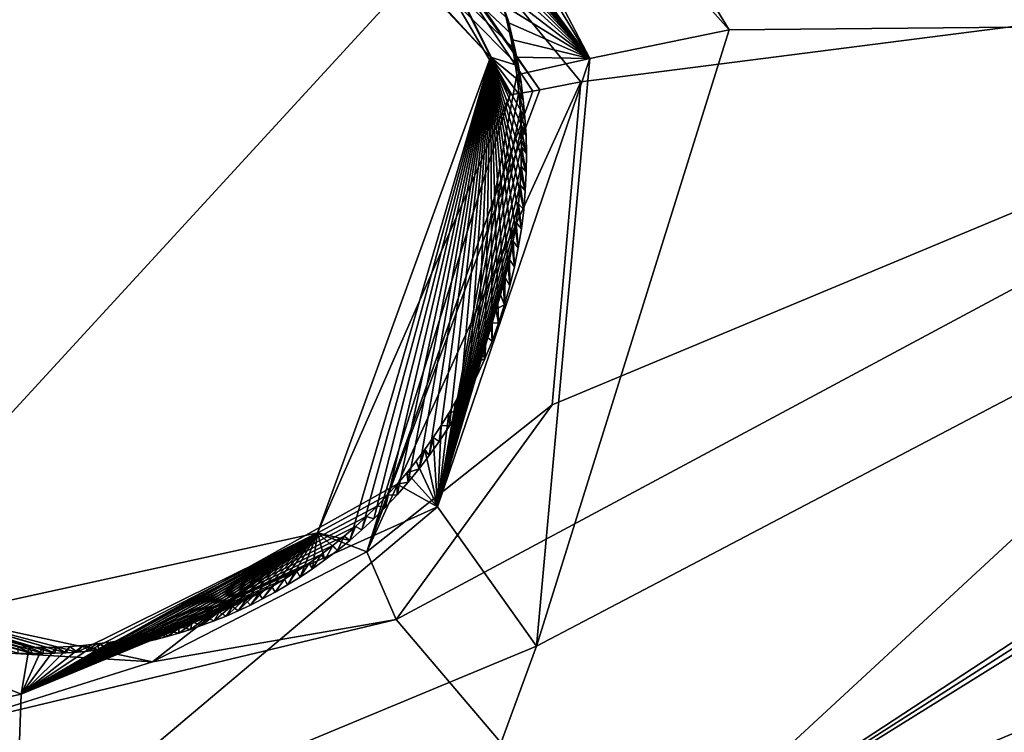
# Model space of a CAD drawing. Header units: millimetres. Extents: x -147 to 294, y -82 to 275.
# Tile 492 of 609: x 215.83 to 220.13, y 253.8 to 256.91. Entities that reach past the tile are written whole.
import ezdxf

# ---------------------------------------------------------------- set-up
doc = ezdxf.new("R2010")
doc.units = ezdxf.units.MM
doc.header["$LTSCALE"] = 67.506716
for name, color, linetype in [('1643', 7, 'CONTINUOUS'), ('1670', 7, 'CONTINUOUS'), ('1770', 7, 'CONTINUOUS'), ('1771', 7, 'CONTINUOUS'), ('1772', 7, 'CONTINUOUS'), ('1773', 7, 'CONTINUOUS'), ('1774', 7, 'CONTINUOUS'), ('1775', 7, 'CONTINUOUS'), ('1776', 7, 'CONTINUOUS'), ('1777', 7, 'CONTINUOUS'), ('1778', 7, 'CONTINUOUS'), ('499', 7, 'CONTINUOUS'), ('841', 7, 'CONTINUOUS')]:
    doc.layers.add(name, color=color, linetype=linetype)

msp = doc.modelspace()

# ---------------------------------------------------------------- linework, layer by layer
at = {"layer": '1643', "linetype": 'CONTINUOUS'}
for points in [[(220.4304, 258.0085, -5.879), (223.2936, 256.9063, -6.0685), (217.5788, 259.0712, -5.7126), (220.4304, 258.0085, -5.879)], [(217.5788, 259.0712, -5.7126), (223.2936, 256.9063, -6.0685), (218.9301, 256.866, -5.7984), (217.5788, 259.0712, -5.7126)], [(223.2936, 256.9063, -6.0685), (216.4948, 249.833, -5.9216), (218.0888, 254.1746, -5.8102), (223.2936, 256.9063, -6.0685)], [(216.4948, 249.833, -5.9216), (223.2936, 256.9063, -6.0685), (222.9602, 249.3942, -6.2459), (216.4948, 249.833, -5.9216)], [(218.9301, 256.866, -5.7984), (223.2936, 256.9063, -6.0685), (218.0888, 254.1746, -5.8102), (218.9301, 256.866, -5.7984)], [(215.813, 253.2279, -5.7438), (216.4948, 249.833, -5.9216), (208.6593, 254.5801, -5.5073), (215.813, 253.2279, -5.7438)], [(216.4948, 249.833, -5.9216), (215.6834, 249.9563, -5.8879), (208.6593, 254.5801, -5.5073), (216.4948, 249.833, -5.9216)], [(218.0888, 254.1746, -5.8102), (216.4948, 249.833, -5.9216), (215.813, 253.2279, -5.7438), (218.0888, 254.1746, -5.8102)]]:
    msp.add_3dface(points, dxfattribs=at)
at = {"layer": '1670', "linetype": 'CONTINUOUS'}
for points in [[(218.2824, 256.6393, -3.4631), (222.9771, 257.2419, -3.7403), (216.8233, 258.407, -3.3703), (218.2824, 256.6393, -3.4631)], [(218.493, 253.0936, -3.5592), (222.9771, 257.2419, -3.7403), (217.4763, 254.2912, -3.4748), (218.493, 253.0936, -3.5592)], [(217.4763, 254.2912, -3.4748), (222.9771, 257.2419, -3.7403), (218.1575, 255.2278, -3.483), (217.4763, 254.2912, -3.4748)], [(218.1575, 255.2278, -3.483), (222.9771, 257.2419, -3.7403), (218.2824, 256.6393, -3.4631), (218.1575, 255.2278, -3.483)], [(222.9771, 257.2419, -3.7403), (218.493, 253.0936, -3.5592), (224.2679, 256.8808, -3.8308), (222.9771, 257.2419, -3.7403)], [(224.2679, 256.8808, -3.8308), (218.493, 253.0936, -3.5592), (224.2993, 256.8045, -3.8333), (224.2679, 256.8808, -3.8308)], [(224.2993, 256.8045, -3.8333), (218.493, 253.0936, -3.5592), (224.3333, 256.7291, -3.8361), (224.2993, 256.8045, -3.8333)], [(224.3333, 256.7291, -3.8361), (218.493, 253.0936, -3.5592), (225.0562, 255.8312, -3.8946), (224.3333, 256.7291, -3.8361)], [(225.0562, 255.8312, -3.8946), (218.493, 253.0936, -3.5592), (226.0559, 255.395, -3.9726), (225.0562, 255.8312, -3.8946)], [(218.493, 253.0936, -3.5592), (236.9831, 253.6072, -4.9783), (226.0559, 255.395, -3.9726), (218.493, 253.0936, -3.5592)], [(207.9616, 254.144, -3.2171), (218.493, 253.0936, -3.5592), (206.8386, 255.2395, -3.1584), (207.9616, 254.144, -3.2171)], [(206.8386, 255.2395, -3.1584), (218.493, 253.0936, -3.5592), (215.4978, 253.8182, -3.4076), (206.8386, 255.2395, -3.1584)], [(215.4978, 253.8182, -3.4076), (218.493, 253.0936, -3.5592), (217.4763, 254.2912, -3.4748), (215.4978, 253.8182, -3.4076)], [(208.2129, 252.7985, -3.2862), (218.493, 253.0936, -3.5592), (207.9616, 254.144, -3.2171), (208.2129, 252.7985, -3.2862)]]:
    msp.add_3dface(points, dxfattribs=at)
at = {"layer": '1770', "linetype": 'CONTINUOUS'}
for points in [[(215.8386, 253.9648, -5.378), (214.3254, 253.6347, -5.6757), (214.0839, 254.6744, -5.358), (215.8386, 253.9648, -5.378)], [(215.8386, 253.9648, -5.378), (214.0839, 254.6744, -5.358), (215.874, 254.1695, -4.542), (215.8386, 253.9648, -5.378)], [(215.874, 254.1695, -4.542), (214.0839, 254.6744, -5.358), (215.8244, 254.1712, -4.5419), (215.874, 254.1695, -4.542)], [(215.813, 253.2279, -5.7438), (214.3254, 253.6347, -5.6757), (215.8386, 253.9648, -5.378), (215.813, 253.2279, -5.7438)]]:
    msp.add_3dface(points, dxfattribs=at)
at = {"layer": '1771', "linetype": 'CONTINUOUS'}
for points in [[(217.5788, 259.0712, -5.7126), (218.9301, 256.866, -5.7984), (217.3064, 258.6758, -5.5712), (217.5788, 259.0712, -5.7126)], [(217.2247, 258.5522, -5.463), (217.3064, 258.6758, -5.5712), (218.3211, 256.7405, -5.5392), (217.2247, 258.5522, -5.463)], [(217.3064, 258.6758, -5.5712), (218.9301, 256.866, -5.7984), (218.3211, 256.7405, -5.5392), (217.3064, 258.6758, -5.5712)], [(217.0577, 258.2714, -4.8711), (217.2247, 258.5522, -5.463), (218.3211, 256.7405, -5.5392), (217.0577, 258.2714, -4.8711)], [(217.0577, 258.2714, -4.8711), (218.3211, 256.7405, -5.5392), (217.1204, 258.2242, -4.8684), (217.0577, 258.2714, -4.8711)], [(217.1204, 258.2242, -4.8684), (218.3211, 256.7405, -5.5392), (217.1812, 258.175, -4.8655), (217.1204, 258.2242, -4.8684)], [(217.1812, 258.175, -4.8655), (218.3211, 256.7405, -5.5392), (217.2401, 258.1241, -4.8624), (217.1812, 258.175, -4.8655)], [(217.2401, 258.1241, -4.8624), (218.3211, 256.7405, -5.5392), (217.2969, 258.0714, -4.8591), (217.2401, 258.1241, -4.8624)], [(217.2969, 258.0714, -4.8591), (218.3211, 256.7405, -5.5392), (217.3518, 258.0171, -4.8555), (217.2969, 258.0714, -4.8591)], [(217.3518, 258.0171, -4.8555), (218.3211, 256.7405, -5.5392), (217.4045, 257.9612, -4.8517), (217.3518, 258.0171, -4.8555)], [(217.4045, 257.9612, -4.8517), (218.3211, 256.7405, -5.5392), (217.4551, 257.9039, -4.8477), (217.4045, 257.9612, -4.8517)], [(217.4551, 257.9039, -4.8477), (218.3211, 256.7405, -5.5392), (217.5037, 257.845, -4.8436), (217.4551, 257.9039, -4.8477)], [(217.5037, 257.845, -4.8436), (218.3211, 256.7405, -5.5392), (217.5502, 257.7848, -4.8393), (217.5037, 257.845, -4.8436)], [(217.5502, 257.7848, -4.8393), (218.3211, 256.7405, -5.5392), (217.5947, 257.7232, -4.8349), (217.5502, 257.7848, -4.8393)], [(217.5947, 257.7232, -4.8349), (218.3211, 256.7405, -5.5392), (217.6369, 257.6605, -4.8305), (217.5947, 257.7232, -4.8349)], [(217.6369, 257.6605, -4.8305), (218.3211, 256.7405, -5.5392), (217.6769, 257.5969, -4.8259), (217.6369, 257.6605, -4.8305)], [(217.6769, 257.5969, -4.8259), (218.3211, 256.7405, -5.5392), (217.7147, 257.5325, -4.8212), (217.6769, 257.5969, -4.8259)], [(217.7147, 257.5325, -4.8212), (218.3211, 256.7405, -5.5392), (217.7502, 257.4673, -4.8163), (217.7147, 257.5325, -4.8212)], [(217.7502, 257.4673, -4.8163), (218.3211, 256.7405, -5.5392), (217.7836, 257.4011, -4.8113), (217.7502, 257.4673, -4.8163)], [(217.7836, 257.4011, -4.8113), (218.3211, 256.7405, -5.5392), (217.8148, 257.334, -4.8062), (217.7836, 257.4011, -4.8113)], [(217.8148, 257.334, -4.8062), (218.3211, 256.7405, -5.5392), (217.844, 257.2658, -4.801), (217.8148, 257.334, -4.8062)], [(217.844, 257.2658, -4.801), (218.3211, 256.7405, -5.5392), (217.8711, 257.1965, -4.7958), (217.844, 257.2658, -4.801)], [(217.8711, 257.1965, -4.7958), (218.3211, 256.7405, -5.5392), (217.8962, 257.1262, -4.7905), (217.8711, 257.1965, -4.7958)], [(217.8962, 257.1262, -4.7905), (218.3211, 256.7405, -5.5392), (217.9203, 257.0511, -4.7848), (217.8962, 257.1262, -4.7905)], [(217.9203, 257.0511, -4.7848), (218.3211, 256.7405, -5.5392), (217.9418, 256.9756, -4.7791), (217.9203, 257.0511, -4.7848)], [(217.9418, 256.9756, -4.7791), (218.3211, 256.7405, -5.5392), (217.9609, 256.8998, -4.7733), (217.9418, 256.9756, -4.7791)], [(217.9609, 256.8998, -4.7733), (218.3211, 256.7405, -5.5392), (217.9774, 256.8236, -4.7674), (217.9609, 256.8998, -4.7733)], [(217.9774, 256.8236, -4.7674), (218.3211, 256.7405, -5.5392), (217.9915, 256.7469, -4.7613), (217.9774, 256.8236, -4.7674)], [(218.9301, 256.866, -5.7984), (218.0888, 254.1746, -5.8102), (218.3211, 256.7405, -5.5392), (218.9301, 256.866, -5.7984)], [(218.3211, 256.7405, -5.5392), (218.0888, 254.1746, -5.8102), (217.6556, 254.7833, -5.4365), (218.3211, 256.7405, -5.5392)], [(218.3211, 256.7405, -5.5392), (217.6556, 254.7833, -5.4365), (218.003, 256.6697, -4.7551), (218.3211, 256.7405, -5.5392)], [(217.9915, 256.7469, -4.7613), (218.3211, 256.7405, -5.5392), (218.003, 256.6697, -4.7551), (217.9915, 256.7469, -4.7613)], [(218.003, 256.6697, -4.7551), (217.6556, 254.7833, -5.4365), (218.012, 256.5918, -4.7489), (218.003, 256.6697, -4.7551)], [(218.012, 256.5918, -4.7489), (217.6556, 254.7833, -5.4365), (218.0184, 256.5131, -4.7425), (218.012, 256.5918, -4.7489)], [(218.0184, 256.5131, -4.7425), (217.6556, 254.7833, -5.4365), (218.0221, 256.4335, -4.7361), (218.0184, 256.5131, -4.7425)], [(218.0221, 256.4335, -4.7361), (217.6556, 254.7833, -5.4365), (218.0232, 256.3529, -4.7296), (218.0221, 256.4335, -4.7361)], [(218.0232, 256.3529, -4.7296), (217.6556, 254.7833, -5.4365), (218.0215, 256.2711, -4.7229), (218.0232, 256.3529, -4.7296)], [(218.0215, 256.2711, -4.7229), (217.6556, 254.7833, -5.4365), (218.0169, 256.1888, -4.7162), (218.0215, 256.2711, -4.7229)], [(218.0169, 256.1888, -4.7162), (217.6556, 254.7833, -5.4365), (218.0094, 256.1063, -4.7095), (218.0169, 256.1888, -4.7162)], [(218.0094, 256.1063, -4.7095), (217.6556, 254.7833, -5.4365), (217.9991, 256.0241, -4.7028), (218.0094, 256.1063, -4.7095)], [(217.9991, 256.0241, -4.7028), (217.6556, 254.7833, -5.4365), (217.986, 255.9429, -4.696), (217.9991, 256.0241, -4.7028)], [(217.986, 255.9429, -4.696), (217.6556, 254.7833, -5.4365), (217.9701, 255.8629, -4.6893), (217.986, 255.9429, -4.696)], [(217.9701, 255.8629, -4.6893), (217.6556, 254.7833, -5.4365), (217.9516, 255.7845, -4.6826), (217.9701, 255.8629, -4.6893)], [(217.9516, 255.7845, -4.6826), (217.6556, 254.7833, -5.4365), (217.9306, 255.7078, -4.6761), (217.9516, 255.7845, -4.6826)], [(217.9306, 255.7078, -4.6761), (217.6556, 254.7833, -5.4365), (217.9116, 255.6465, -4.671), (217.9306, 255.7078, -4.6761)], [(217.9116, 255.6465, -4.671), (217.6556, 254.7833, -5.4365), (217.8911, 255.5863, -4.666), (217.9116, 255.6465, -4.671)], [(217.8911, 255.5863, -4.666), (217.6556, 254.7833, -5.4365), (217.8692, 255.5272, -4.6611), (217.8911, 255.5863, -4.666)], [(217.8692, 255.5272, -4.6611), (217.6556, 254.7833, -5.4365), (217.8457, 255.4692, -4.6564), (217.8692, 255.5272, -4.6611)], [(217.8457, 255.4692, -4.6564), (217.6556, 254.7833, -5.4365), (217.8208, 255.4121, -4.6517), (217.8457, 255.4692, -4.6564)], [(217.8208, 255.4121, -4.6517), (217.6556, 254.7833, -5.4365), (217.7944, 255.3559, -4.6471), (217.8208, 255.4121, -4.6517)], [(217.7944, 255.3559, -4.6471), (217.6556, 254.7833, -5.4365), (217.7665, 255.3006, -4.6425), (217.7944, 255.3559, -4.6471)], [(217.7665, 255.3006, -4.6425), (217.6556, 254.7833, -5.4365), (217.7369, 255.2459, -4.638), (217.7665, 255.3006, -4.6425)], [(217.7369, 255.2459, -4.638), (217.6556, 254.7833, -5.4365), (217.7057, 255.192, -4.6335), (217.7369, 255.2459, -4.638)], [(217.7057, 255.192, -4.6335), (217.6556, 254.7833, -5.4365), (217.6728, 255.1386, -4.6291), (217.7057, 255.192, -4.6335)], [(217.6728, 255.1386, -4.6291), (217.6556, 254.7833, -5.4365), (217.638, 255.0857, -4.6247), (217.6728, 255.1386, -4.6291)], [(217.638, 255.0857, -4.6247), (217.6556, 254.7833, -5.4365), (217.6013, 255.0334, -4.6204), (217.638, 255.0857, -4.6247)], [(217.6013, 255.0334, -4.6204), (217.6556, 254.7833, -5.4365), (217.5628, 254.9818, -4.6161), (217.6013, 255.0334, -4.6204)], [(217.5628, 254.9818, -4.6161), (217.6556, 254.7833, -5.4365), (217.5226, 254.9313, -4.612), (217.5628, 254.9818, -4.6161)], [(217.5226, 254.9313, -4.612), (217.6556, 254.7833, -5.4365), (217.4807, 254.8817, -4.6079), (217.5226, 254.9313, -4.612)], [(217.6556, 254.7833, -5.4365), (215.8386, 253.9648, -5.378), (217.4807, 254.8817, -4.6079), (217.6556, 254.7833, -5.4365)], [(217.4807, 254.8817, -4.6079), (215.8386, 253.9648, -5.378), (217.4372, 254.8334, -4.604), (217.4807, 254.8817, -4.6079)], [(217.4372, 254.8334, -4.604), (215.8386, 253.9648, -5.378), (217.3922, 254.7863, -4.6001), (217.4372, 254.8334, -4.604)], [(218.0888, 254.1746, -5.8102), (215.813, 253.2279, -5.7438), (217.6556, 254.7833, -5.4365), (218.0888, 254.1746, -5.8102)], [(215.813, 253.2279, -5.7438), (215.8386, 253.9648, -5.378), (217.6556, 254.7833, -5.4365), (215.813, 253.2279, -5.7438)], [(217.3922, 254.7863, -4.6001), (215.8386, 253.9648, -5.378), (217.3458, 254.7407, -4.5963), (217.3922, 254.7863, -4.6001)], [(217.3458, 254.7407, -4.5963), (215.8386, 253.9648, -5.378), (217.2981, 254.6966, -4.5927), (217.3458, 254.7407, -4.5963)], [(217.2981, 254.6966, -4.5927), (215.8386, 253.9648, -5.378), (217.2492, 254.6541, -4.5892), (217.2981, 254.6966, -4.5927)], [(217.2492, 254.6541, -4.5892), (215.8386, 253.9648, -5.378), (217.1992, 254.6133, -4.5857), (217.2492, 254.6541, -4.5892)], [(217.1992, 254.6133, -4.5857), (215.8386, 253.9648, -5.378), (217.1482, 254.5743, -4.5824), (217.1992, 254.6133, -4.5857)], [(217.1482, 254.5743, -4.5824), (215.8386, 253.9648, -5.378), (217.0961, 254.5369, -4.5792), (217.1482, 254.5743, -4.5824)], [(217.0961, 254.5369, -4.5792), (215.8386, 253.9648, -5.378), (217.0428, 254.5011, -4.5762), (217.0961, 254.5369, -4.5792)], [(217.0428, 254.5011, -4.5762), (215.8386, 253.9648, -5.378), (216.9884, 254.4669, -4.5732), (217.0428, 254.5011, -4.5762)], [(216.9884, 254.4669, -4.5732), (215.8386, 253.9648, -5.378), (216.9329, 254.4345, -4.5704), (216.9884, 254.4669, -4.5732)], [(216.9329, 254.4345, -4.5704), (215.8386, 253.9648, -5.378), (216.8766, 254.4039, -4.5677), (216.9329, 254.4345, -4.5704)], [(216.8766, 254.4039, -4.5677), (215.8386, 253.9648, -5.378), (216.8194, 254.3751, -4.5651), (216.8766, 254.4039, -4.5677)], [(216.8194, 254.3751, -4.5651), (215.8386, 253.9648, -5.378), (216.7616, 254.3482, -4.5627), (216.8194, 254.3751, -4.5651)], [(216.7616, 254.3482, -4.5627), (215.8386, 253.9648, -5.378), (216.7033, 254.3231, -4.5604), (216.7616, 254.3482, -4.5627)], [(216.7033, 254.3231, -4.5604), (215.8386, 253.9648, -5.378), (216.6446, 254.3001, -4.5583), (216.7033, 254.3231, -4.5604)], [(216.6446, 254.3001, -4.5583), (215.8386, 253.9648, -5.378), (216.5856, 254.279, -4.5563), (216.6446, 254.3001, -4.5583)], [(216.5856, 254.279, -4.5563), (215.8386, 253.9648, -5.378), (216.5265, 254.2598, -4.5544), (216.5856, 254.279, -4.5563)], [(216.5265, 254.2598, -4.5544), (215.8386, 253.9648, -5.378), (216.4673, 254.2426, -4.5527), (216.5265, 254.2598, -4.5544)], [(216.4673, 254.2426, -4.5527), (215.8386, 253.9648, -5.378), (216.408, 254.2272, -4.5511), (216.4673, 254.2426, -4.5527)], [(216.408, 254.2272, -4.5511), (215.8386, 253.9648, -5.378), (216.3484, 254.2137, -4.5496), (216.408, 254.2272, -4.5511)], [(216.3484, 254.2137, -4.5496), (215.8386, 253.9648, -5.378), (216.2888, 254.202, -4.5482), (216.3484, 254.2137, -4.5496)], [(216.2888, 254.202, -4.5482), (215.8386, 253.9648, -5.378), (216.2292, 254.1921, -4.547), (216.2888, 254.202, -4.5482)], [(216.2292, 254.1921, -4.547), (215.8386, 253.9648, -5.378), (216.1695, 254.184, -4.5459), (216.2292, 254.1921, -4.547)], [(216.1695, 254.184, -4.5459), (215.8386, 253.9648, -5.378), (216.1099, 254.1777, -4.5449), (216.1695, 254.184, -4.5459)], [(216.1099, 254.1777, -4.5449), (215.8386, 253.9648, -5.378), (216.0505, 254.1731, -4.544), (216.1099, 254.1777, -4.5449)], [(216.0505, 254.1731, -4.544), (215.8386, 253.9648, -5.378), (215.9913, 254.1702, -4.5432), (216.0505, 254.1731, -4.544)], [(215.9913, 254.1702, -4.5432), (215.8386, 253.9648, -5.378), (215.9324, 254.169, -4.5426), (215.9913, 254.1702, -4.5432)], [(215.8386, 253.9648, -5.378), (215.874, 254.1695, -4.542), (215.9324, 254.169, -4.5426), (215.8386, 253.9648, -5.378)]]:
    msp.add_3dface(points, dxfattribs=at)
at = {"layer": '1772', "linetype": 'CONTINUOUS'}
for points in [[(217.9418, 256.9756, -4.7791), (217.9609, 256.8998, -4.7733), (217.98, 256.8475, -4.4459), (217.9418, 256.9756, -4.7791)], [(217.9626, 256.9138, -4.4441), (217.9418, 256.9756, -4.7791), (217.98, 256.8475, -4.4459), (217.9626, 256.9138, -4.4441)], [(217.9609, 256.8998, -4.7733), (217.9774, 256.8236, -4.7674), (217.996, 256.7789, -4.4477), (217.9609, 256.8998, -4.7733)], [(217.98, 256.8475, -4.4459), (217.9609, 256.8998, -4.7733), (217.996, 256.7789, -4.4477), (217.98, 256.8475, -4.4459)], [(217.9774, 256.8236, -4.7674), (217.9915, 256.7469, -4.7613), (218.0099, 256.7083, -4.4494), (217.9774, 256.8236, -4.7674)], [(217.996, 256.7789, -4.4477), (217.9774, 256.8236, -4.7674), (218.0099, 256.7083, -4.4494), (217.996, 256.7789, -4.4477)], [(217.9915, 256.7469, -4.7613), (218.003, 256.6697, -4.7551), (218.0212, 256.6358, -4.451), (217.9915, 256.7469, -4.7613)], [(218.0099, 256.7083, -4.4494), (217.9915, 256.7469, -4.7613), (218.0212, 256.6358, -4.451), (218.0099, 256.7083, -4.4494)], [(218.003, 256.6697, -4.7551), (218.012, 256.5918, -4.7489), (218.0306, 256.5607, -4.4526), (218.003, 256.6697, -4.7551)], [(218.0212, 256.6358, -4.451), (218.003, 256.6697, -4.7551), (218.0306, 256.5607, -4.4526), (218.0212, 256.6358, -4.451)], [(218.012, 256.5918, -4.7489), (218.0184, 256.5131, -4.7425), (218.038, 256.4835, -4.4542), (218.012, 256.5918, -4.7489)], [(218.0306, 256.5607, -4.4526), (218.012, 256.5918, -4.7489), (218.038, 256.4835, -4.4542), (218.0306, 256.5607, -4.4526)], [(218.0184, 256.5131, -4.7425), (218.0221, 256.4335, -4.7361), (218.0428, 256.4049, -4.4557), (218.0184, 256.5131, -4.7425)], [(218.038, 256.4835, -4.4542), (218.0184, 256.5131, -4.7425), (218.0428, 256.4049, -4.4557), (218.038, 256.4835, -4.4542)], [(218.0221, 256.4335, -4.7361), (218.0232, 256.3529, -4.7296), (218.0446, 256.3254, -4.4571), (218.0221, 256.4335, -4.7361)], [(218.0428, 256.4049, -4.4557), (218.0221, 256.4335, -4.7361), (218.0446, 256.3254, -4.4571), (218.0428, 256.4049, -4.4557)], [(218.0232, 256.3529, -4.7296), (218.0215, 256.2711, -4.7229), (218.0433, 256.2447, -4.4584), (218.0232, 256.3529, -4.7296)], [(218.0446, 256.3254, -4.4571), (218.0232, 256.3529, -4.7296), (218.0433, 256.2447, -4.4584), (218.0446, 256.3254, -4.4571)], [(218.0215, 256.2711, -4.7229), (218.0169, 256.1888, -4.7162), (218.0393, 256.1625, -4.4596), (218.0215, 256.2711, -4.7229)], [(218.0433, 256.2447, -4.4584), (218.0215, 256.2711, -4.7229), (218.0393, 256.1625, -4.4596), (218.0433, 256.2447, -4.4584)], [(218.0169, 256.1888, -4.7162), (218.0094, 256.1063, -4.7095), (218.0324, 256.0796, -4.4608), (218.0169, 256.1888, -4.7162)], [(218.0393, 256.1625, -4.4596), (218.0169, 256.1888, -4.7162), (218.0324, 256.0796, -4.4608), (218.0393, 256.1625, -4.4596)], [(218.0094, 256.1063, -4.7095), (217.9991, 256.0241, -4.7028), (218.0223, 255.9966, -4.4618), (218.0094, 256.1063, -4.7095)], [(218.0324, 256.0796, -4.4608), (218.0094, 256.1063, -4.7095), (218.0223, 255.9966, -4.4618), (218.0324, 256.0796, -4.4608)], [(217.9991, 256.0241, -4.7028), (217.986, 255.9429, -4.696), (218.0088, 255.914, -4.4626), (217.9991, 256.0241, -4.7028)], [(218.0223, 255.9966, -4.4618), (217.9991, 256.0241, -4.7028), (218.0088, 255.914, -4.4626), (218.0223, 255.9966, -4.4618)], [(217.986, 255.9429, -4.696), (217.9701, 255.8629, -4.6893), (217.9919, 255.8306, -4.4634), (217.986, 255.9429, -4.696)], [(218.0088, 255.914, -4.4626), (217.986, 255.9429, -4.696), (217.9919, 255.8306, -4.4634), (218.0088, 255.914, -4.4626)], [(217.9701, 255.8629, -4.6893), (217.9516, 255.7845, -4.6826), (217.9718, 255.7473, -4.4641), (217.9701, 255.8629, -4.6893)], [(217.9919, 255.8306, -4.4634), (217.9701, 255.8629, -4.6893), (217.9718, 255.7473, -4.4641), (217.9919, 255.8306, -4.4634)], [(217.9516, 255.7845, -4.6826), (217.9306, 255.7078, -4.6761), (217.9489, 255.6651, -4.4646), (217.9516, 255.7845, -4.6826)], [(217.9718, 255.7473, -4.4641), (217.9516, 255.7845, -4.6826), (217.9489, 255.6651, -4.4646), (217.9718, 255.7473, -4.4641)], [(217.9306, 255.7078, -4.6761), (217.9116, 255.6465, -4.671), (217.9489, 255.6651, -4.4646), (217.9306, 255.7078, -4.6761)], [(217.9489, 255.6651, -4.4646), (217.9116, 255.6465, -4.671), (217.9231, 255.5849, -4.465), (217.9489, 255.6651, -4.4646)], [(217.9116, 255.6465, -4.671), (217.8911, 255.5863, -4.666), (217.9231, 255.5849, -4.465), (217.9116, 255.6465, -4.671)], [(217.8911, 255.5863, -4.666), (217.8692, 255.5272, -4.6611), (217.8942, 255.5061, -4.4653), (217.8911, 255.5863, -4.666)], [(217.9231, 255.5849, -4.465), (217.8911, 255.5863, -4.666), (217.8942, 255.5061, -4.4653), (217.9231, 255.5849, -4.465)], [(217.8692, 255.5272, -4.6611), (217.8457, 255.4692, -4.6564), (217.8622, 255.4286, -4.4654), (217.8692, 255.5272, -4.6611)], [(217.8942, 255.5061, -4.4653), (217.8692, 255.5272, -4.6611), (217.8622, 255.4286, -4.4654), (217.8942, 255.5061, -4.4653)], [(217.8457, 255.4692, -4.6564), (217.8208, 255.4121, -4.6517), (217.8622, 255.4286, -4.4654), (217.8457, 255.4692, -4.6564)], [(217.8208, 255.4121, -4.6517), (217.7944, 255.3559, -4.6471), (217.8275, 255.3527, -4.4654), (217.8208, 255.4121, -4.6517)], [(217.8622, 255.4286, -4.4654), (217.8208, 255.4121, -4.6517), (217.8275, 255.3527, -4.4654), (217.8622, 255.4286, -4.4654)], [(217.7944, 255.3559, -4.6471), (217.7665, 255.3006, -4.6425), (217.7904, 255.2787, -4.4653), (217.7944, 255.3559, -4.6471)], [(217.8275, 255.3527, -4.4654), (217.7944, 255.3559, -4.6471), (217.7904, 255.2787, -4.4653), (217.8275, 255.3527, -4.4654)], [(217.7665, 255.3006, -4.6425), (217.7369, 255.2459, -4.638), (217.7904, 255.2787, -4.4653), (217.7665, 255.3006, -4.6425)], [(217.7904, 255.2787, -4.4653), (217.7369, 255.2459, -4.638), (217.7508, 255.2066, -4.4651), (217.7904, 255.2787, -4.4653)], [(217.7369, 255.2459, -4.638), (217.7057, 255.192, -4.6335), (217.7508, 255.2066, -4.4651), (217.7369, 255.2459, -4.638)], [(217.7057, 255.192, -4.6335), (217.6728, 255.1386, -4.6291), (217.7083, 255.1363, -4.4647), (217.7057, 255.192, -4.6335)], [(217.7508, 255.2066, -4.4651), (217.7057, 255.192, -4.6335), (217.7083, 255.1363, -4.4647), (217.7508, 255.2066, -4.4651)], [(217.6728, 255.1386, -4.6291), (217.638, 255.0857, -4.6247), (217.6634, 255.0678, -4.4642), (217.6728, 255.1386, -4.6291)], [(217.7083, 255.1363, -4.4647), (217.6728, 255.1386, -4.6291), (217.6634, 255.0678, -4.4642), (217.7083, 255.1363, -4.4647)], [(217.638, 255.0857, -4.6247), (217.6013, 255.0334, -4.6204), (217.6204, 255.0071, -4.4637), (217.638, 255.0857, -4.6247)], [(217.6634, 255.0678, -4.4642), (217.638, 255.0857, -4.6247), (217.6204, 255.0071, -4.4637), (217.6634, 255.0678, -4.4642)], [(217.6013, 255.0334, -4.6204), (217.5628, 254.9818, -4.6161), (217.5758, 254.9482, -4.463), (217.6013, 255.0334, -4.6204)], [(217.6204, 255.0071, -4.4637), (217.6013, 255.0334, -4.6204), (217.5758, 254.9482, -4.463), (217.6204, 255.0071, -4.4637)], [(217.5628, 254.9818, -4.6161), (217.5226, 254.9313, -4.612), (217.5758, 254.9482, -4.463), (217.5628, 254.9818, -4.6161)], [(217.5758, 254.9482, -4.463), (217.5226, 254.9313, -4.612), (217.5288, 254.8908, -4.4623), (217.5758, 254.9482, -4.463)], [(217.5288, 254.8908, -4.4623), (217.4807, 254.8817, -4.6079), (217.4797, 254.8351, -4.4615), (217.5288, 254.8908, -4.4623)], [(217.5226, 254.9313, -4.612), (217.4807, 254.8817, -4.6079), (217.5288, 254.8908, -4.4623), (217.5226, 254.9313, -4.612)], [(217.4807, 254.8817, -4.6079), (217.4372, 254.8334, -4.604), (217.4797, 254.8351, -4.4615), (217.4807, 254.8817, -4.6079)], [(217.4372, 254.8334, -4.604), (217.3922, 254.7863, -4.6001), (217.4293, 254.7816, -4.4605), (217.4372, 254.8334, -4.604)], [(217.4797, 254.8351, -4.4615), (217.4372, 254.8334, -4.604), (217.4293, 254.7816, -4.4605), (217.4797, 254.8351, -4.4615)], [(217.3922, 254.7863, -4.6001), (217.3458, 254.7407, -4.5963), (217.3781, 254.7304, -4.4595), (217.3922, 254.7863, -4.6001)], [(217.4293, 254.7816, -4.4605), (217.3922, 254.7863, -4.6001), (217.3781, 254.7304, -4.4595), (217.4293, 254.7816, -4.4605)], [(217.3458, 254.7407, -4.5963), (217.2981, 254.6966, -4.5927), (217.3264, 254.6819, -4.4584), (217.3458, 254.7407, -4.5963)], [(217.3781, 254.7304, -4.4595), (217.3458, 254.7407, -4.5963), (217.3264, 254.6819, -4.4584), (217.3781, 254.7304, -4.4595)], [(217.2981, 254.6966, -4.5927), (217.2492, 254.6541, -4.5892), (217.2733, 254.6359, -4.4573), (217.2981, 254.6966, -4.5927)], [(217.3264, 254.6819, -4.4584), (217.2981, 254.6966, -4.5927), (217.2733, 254.6359, -4.4573), (217.3264, 254.6819, -4.4584)], [(217.2492, 254.6541, -4.5892), (217.1992, 254.6133, -4.5857), (217.2192, 254.5922, -4.456), (217.2492, 254.6541, -4.5892)], [(217.2733, 254.6359, -4.4573), (217.2492, 254.6541, -4.5892), (217.2192, 254.5922, -4.456), (217.2733, 254.6359, -4.4573)], [(217.1992, 254.6133, -4.5857), (217.1482, 254.5743, -4.5824), (217.1648, 254.5509, -4.4547), (217.1992, 254.6133, -4.5857)], [(217.2192, 254.5922, -4.456), (217.1992, 254.6133, -4.5857), (217.1648, 254.5509, -4.4547), (217.2192, 254.5922, -4.456)], [(217.1482, 254.5743, -4.5824), (217.0961, 254.5369, -4.5792), (217.1105, 254.512, -4.4534), (217.1482, 254.5743, -4.5824)], [(217.1648, 254.5509, -4.4547), (217.1482, 254.5743, -4.5824), (217.1105, 254.512, -4.4534), (217.1648, 254.5509, -4.4547)], [(217.0961, 254.5369, -4.5792), (217.0428, 254.5011, -4.5762), (217.0563, 254.4756, -4.452), (217.0961, 254.5369, -4.5792)], [(217.1105, 254.512, -4.4534), (217.0961, 254.5369, -4.5792), (217.0563, 254.4756, -4.452), (217.1105, 254.512, -4.4534)], [(216.9884, 254.4669, -4.5732), (216.9329, 254.4345, -4.5704), (216.9472, 254.4105, -4.4491), (216.9884, 254.4669, -4.5732)], [(217.0018, 254.4419, -4.4506), (216.9884, 254.4669, -4.5732), (216.9472, 254.4105, -4.4491), (217.0018, 254.4419, -4.4506)], [(217.0428, 254.5011, -4.5762), (216.9884, 254.4669, -4.5732), (217.0018, 254.4419, -4.4506), (217.0428, 254.5011, -4.5762)], [(217.0563, 254.4756, -4.452), (217.0428, 254.5011, -4.5762), (217.0018, 254.4419, -4.4506), (217.0563, 254.4756, -4.452)], [(216.9329, 254.4345, -4.5704), (216.8766, 254.4039, -4.5677), (216.893, 254.3812, -4.4476), (216.9329, 254.4345, -4.5704)], [(216.9472, 254.4105, -4.4491), (216.9329, 254.4345, -4.5704), (216.893, 254.3812, -4.4476), (216.9472, 254.4105, -4.4491)], [(216.8194, 254.3751, -4.5651), (216.7616, 254.3482, -4.5627), (216.7863, 254.3287, -4.4445), (216.8194, 254.3751, -4.5651)], [(216.8393, 254.3539, -4.446), (216.8194, 254.3751, -4.5651), (216.7863, 254.3287, -4.4445), (216.8393, 254.3539, -4.446)], [(216.8766, 254.4039, -4.5677), (216.8194, 254.3751, -4.5651), (216.8393, 254.3539, -4.446), (216.8766, 254.4039, -4.5677)], [(216.893, 254.3812, -4.4476), (216.8766, 254.4039, -4.5677), (216.8393, 254.3539, -4.446), (216.893, 254.3812, -4.4476)], [(216.7616, 254.3482, -4.5627), (216.7033, 254.3231, -4.5604), (216.7335, 254.3058, -4.4429), (216.7616, 254.3482, -4.5627)], [(216.7863, 254.3287, -4.4445), (216.7616, 254.3482, -4.5627), (216.7335, 254.3058, -4.4429), (216.7863, 254.3287, -4.4445)], [(216.6446, 254.3001, -4.5583), (216.5856, 254.279, -4.5563), (216.6293, 254.2655, -4.4397), (216.6446, 254.3001, -4.5583)], [(216.6812, 254.2848, -4.4413), (216.6446, 254.3001, -4.5583), (216.6293, 254.2655, -4.4397), (216.6812, 254.2848, -4.4413)], [(216.7033, 254.3231, -4.5604), (216.6446, 254.3001, -4.5583), (216.6812, 254.2848, -4.4413), (216.7033, 254.3231, -4.5604)], [(216.7335, 254.3058, -4.4429), (216.7033, 254.3231, -4.5604), (216.6812, 254.2848, -4.4413), (216.7335, 254.3058, -4.4429)], [(216.5265, 254.2598, -4.5544), (216.4673, 254.2426, -4.5527), (216.527, 254.2315, -4.4364), (216.5265, 254.2598, -4.5544)], [(216.5856, 254.279, -4.5563), (216.5265, 254.2598, -4.5544), (216.5779, 254.2476, -4.438), (216.5856, 254.279, -4.5563)], [(216.5779, 254.2476, -4.438), (216.5265, 254.2598, -4.5544), (216.527, 254.2315, -4.4364), (216.5779, 254.2476, -4.438)], [(216.6293, 254.2655, -4.4397), (216.5856, 254.279, -4.5563), (216.5779, 254.2476, -4.438), (216.6293, 254.2655, -4.4397)], [(216.2888, 254.202, -4.5482), (216.2292, 254.1921, -4.547), (216.2782, 254.1727, -4.4278), (216.2888, 254.202, -4.5482)], [(216.3273, 254.1818, -4.4296), (216.2888, 254.202, -4.5482), (216.2782, 254.1727, -4.4278), (216.3273, 254.1818, -4.4296)], [(216.3484, 254.2137, -4.5496), (216.2888, 254.202, -4.5482), (216.3273, 254.1818, -4.4296), (216.3484, 254.2137, -4.5496)], [(216.3768, 254.1924, -4.4313), (216.3484, 254.2137, -4.5496), (216.3273, 254.1818, -4.4296), (216.3768, 254.1924, -4.4313)], [(216.408, 254.2272, -4.5511), (216.3484, 254.2137, -4.5496), (216.3768, 254.1924, -4.4313), (216.408, 254.2272, -4.5511)], [(216.4266, 254.204, -4.433), (216.408, 254.2272, -4.5511), (216.3768, 254.1924, -4.4313), (216.4266, 254.204, -4.433)], [(216.4673, 254.2426, -4.5527), (216.408, 254.2272, -4.5511), (216.4766, 254.217, -4.4347), (216.4673, 254.2426, -4.5527)], [(216.4766, 254.217, -4.4347), (216.408, 254.2272, -4.5511), (216.4266, 254.204, -4.433), (216.4766, 254.217, -4.4347)], [(216.527, 254.2315, -4.4364), (216.4673, 254.2426, -4.5527), (216.4766, 254.217, -4.4347), (216.527, 254.2315, -4.4364)], [(215.9324, 254.169, -4.5426), (215.874, 254.1695, -4.542), (215.9364, 254.1421, -4.415), (215.9324, 254.169, -4.5426)], [(215.9364, 254.1421, -4.415), (215.874, 254.1695, -4.542), (215.8876, 254.1424, -4.413), (215.9364, 254.1421, -4.415)], [(215.9913, 254.1702, -4.5432), (215.9324, 254.169, -4.5426), (215.9853, 254.1431, -4.4169), (215.9913, 254.1702, -4.5432)], [(215.9853, 254.1431, -4.4169), (215.9324, 254.169, -4.5426), (215.9364, 254.1421, -4.415), (215.9853, 254.1431, -4.4169)], [(216.0341, 254.1451, -4.4188), (215.9913, 254.1702, -4.5432), (215.9853, 254.1431, -4.4169), (216.0341, 254.1451, -4.4188)], [(216.0505, 254.1731, -4.544), (215.9913, 254.1702, -4.5432), (216.0341, 254.1451, -4.4188), (216.0505, 254.1731, -4.544)], [(216.083, 254.1484, -4.4207), (216.0505, 254.1731, -4.544), (216.0341, 254.1451, -4.4188), (216.083, 254.1484, -4.4207)], [(216.1099, 254.1777, -4.5449), (216.0505, 254.1731, -4.544), (216.083, 254.1484, -4.4207), (216.1099, 254.1777, -4.5449)], [(216.1319, 254.1528, -4.4225), (216.1099, 254.1777, -4.5449), (216.083, 254.1484, -4.4207), (216.1319, 254.1528, -4.4225)], [(216.1695, 254.184, -4.5459), (216.1099, 254.1777, -4.5449), (216.1807, 254.1583, -4.4243), (216.1695, 254.184, -4.5459)], [(216.1807, 254.1583, -4.4243), (216.1099, 254.1777, -4.5449), (216.1319, 254.1528, -4.4225), (216.1807, 254.1583, -4.4243)], [(216.2292, 254.1921, -4.547), (216.1695, 254.184, -4.5459), (216.2294, 254.1649, -4.4261), (216.2292, 254.1921, -4.547)], [(216.2294, 254.1649, -4.4261), (216.1695, 254.184, -4.5459), (216.1807, 254.1583, -4.4243), (216.2294, 254.1649, -4.4261)], [(216.2782, 254.1727, -4.4278), (216.2292, 254.1921, -4.547), (216.2294, 254.1649, -4.4261), (216.2782, 254.1727, -4.4278)]]:
    msp.add_3dface(points, dxfattribs=at)
at = {"layer": '1773', "linetype": 'CONTINUOUS'}
for points in [[(215.8876, 254.1424, -4.413), (215.8244, 254.1712, -4.5419), (215.8238, 254.1443, -4.4104), (215.8876, 254.1424, -4.413)], [(215.874, 254.1695, -4.542), (215.8244, 254.1712, -4.5419), (215.8876, 254.1424, -4.413), (215.874, 254.1695, -4.542)]]:
    msp.add_3dface(points, dxfattribs=at)
at = {"layer": '1774', "linetype": 'CONTINUOUS'}
for points in [[(217.9626, 256.9138, -4.4441), (217.98, 256.8475, -4.4459), (216.3693, 258.3612, -4.349), (217.9626, 256.9138, -4.4441)], [(217.98, 256.8475, -4.4459), (217.996, 256.7789, -4.4477), (216.3693, 258.3612, -4.349), (217.98, 256.8475, -4.4459)], [(217.996, 256.7789, -4.4477), (218.0099, 256.7083, -4.4494), (216.3693, 258.3612, -4.349), (217.996, 256.7789, -4.4477)], [(216.3693, 258.3612, -4.349), (218.0099, 256.7083, -4.4494), (217.8875, 256.7468, -4.4425), (216.3693, 258.3612, -4.349)], [(217.8875, 256.7468, -4.4425), (217.2733, 254.6359, -4.4573), (217.1321, 254.6699, -4.45), (217.8875, 256.7468, -4.4425)], [(217.3264, 254.6819, -4.4584), (217.2733, 254.6359, -4.4573), (217.8875, 256.7468, -4.4425), (217.3264, 254.6819, -4.4584)], [(217.3781, 254.7304, -4.4595), (217.3264, 254.6819, -4.4584), (217.8875, 256.7468, -4.4425), (217.3781, 254.7304, -4.4595)], [(217.4293, 254.7816, -4.4605), (217.3781, 254.7304, -4.4595), (217.8875, 256.7468, -4.4425), (217.4293, 254.7816, -4.4605)], [(217.4797, 254.8351, -4.4615), (217.4293, 254.7816, -4.4605), (217.8875, 256.7468, -4.4425), (217.4797, 254.8351, -4.4615)], [(217.5288, 254.8908, -4.4623), (217.4797, 254.8351, -4.4615), (217.8875, 256.7468, -4.4425), (217.5288, 254.8908, -4.4623)], [(217.5758, 254.9482, -4.463), (217.5288, 254.8908, -4.4623), (217.8875, 256.7468, -4.4425), (217.5758, 254.9482, -4.463)], [(217.6204, 255.0071, -4.4637), (217.5758, 254.9482, -4.463), (217.8875, 256.7468, -4.4425), (217.6204, 255.0071, -4.4637)], [(217.6634, 255.0678, -4.4642), (217.6204, 255.0071, -4.4637), (217.8875, 256.7468, -4.4425), (217.6634, 255.0678, -4.4642)], [(217.7083, 255.1363, -4.4647), (217.6634, 255.0678, -4.4642), (217.8875, 256.7468, -4.4425), (217.7083, 255.1363, -4.4647)], [(217.7508, 255.2066, -4.4651), (217.7083, 255.1363, -4.4647), (217.8875, 256.7468, -4.4425), (217.7508, 255.2066, -4.4651)], [(217.7904, 255.2787, -4.4653), (217.7508, 255.2066, -4.4651), (217.8875, 256.7468, -4.4425), (217.7904, 255.2787, -4.4653)], [(217.8275, 255.3527, -4.4654), (217.7904, 255.2787, -4.4653), (217.8875, 256.7468, -4.4425), (217.8275, 255.3527, -4.4654)], [(217.8622, 255.4286, -4.4654), (217.8275, 255.3527, -4.4654), (217.8875, 256.7468, -4.4425), (217.8622, 255.4286, -4.4654)], [(217.8942, 255.5061, -4.4653), (217.8622, 255.4286, -4.4654), (217.8875, 256.7468, -4.4425), (217.8942, 255.5061, -4.4653)], [(218.0099, 256.7083, -4.4494), (218.0212, 256.6358, -4.451), (217.8875, 256.7468, -4.4425), (218.0099, 256.7083, -4.4494)], [(218.0212, 256.6358, -4.451), (218.0306, 256.5607, -4.4526), (217.8875, 256.7468, -4.4425), (218.0212, 256.6358, -4.451)], [(218.0306, 256.5607, -4.4526), (218.038, 256.4835, -4.4542), (217.8875, 256.7468, -4.4425), (218.0306, 256.5607, -4.4526)], [(218.038, 256.4835, -4.4542), (218.0428, 256.4049, -4.4557), (217.8875, 256.7468, -4.4425), (218.038, 256.4835, -4.4542)], [(218.0428, 256.4049, -4.4557), (218.0446, 256.3254, -4.4571), (217.8875, 256.7468, -4.4425), (218.0428, 256.4049, -4.4557)], [(218.0446, 256.3254, -4.4571), (218.0433, 256.2447, -4.4584), (217.8875, 256.7468, -4.4425), (218.0446, 256.3254, -4.4571)], [(218.0433, 256.2447, -4.4584), (218.0393, 256.1625, -4.4596), (217.8875, 256.7468, -4.4425), (218.0433, 256.2447, -4.4584)], [(218.0393, 256.1625, -4.4596), (218.0324, 256.0796, -4.4608), (217.8875, 256.7468, -4.4425), (218.0393, 256.1625, -4.4596)], [(218.0324, 256.0796, -4.4608), (218.0223, 255.9966, -4.4618), (217.8875, 256.7468, -4.4425), (218.0324, 256.0796, -4.4608)], [(218.0223, 255.9966, -4.4618), (218.0088, 255.914, -4.4626), (217.8875, 256.7468, -4.4425), (218.0223, 255.9966, -4.4618)], [(218.0088, 255.914, -4.4626), (217.9919, 255.8306, -4.4634), (217.8875, 256.7468, -4.4425), (218.0088, 255.914, -4.4626)], [(217.9919, 255.8306, -4.4634), (217.9718, 255.7473, -4.4641), (217.8875, 256.7468, -4.4425), (217.9919, 255.8306, -4.4634)], [(217.9718, 255.7473, -4.4641), (217.9489, 255.6651, -4.4646), (217.8875, 256.7468, -4.4425), (217.9718, 255.7473, -4.4641)], [(217.9489, 255.6651, -4.4646), (217.9231, 255.5849, -4.465), (217.8875, 256.7468, -4.4425), (217.9489, 255.6651, -4.4646)], [(217.9231, 255.5849, -4.465), (217.8942, 255.5061, -4.4653), (217.8875, 256.7468, -4.4425), (217.9231, 255.5849, -4.465)], [(217.1321, 254.6699, -4.45), (216.083, 254.1484, -4.4207), (215.4779, 254.3062, -4.3917), (217.1321, 254.6699, -4.45)], [(216.1319, 254.1528, -4.4225), (216.083, 254.1484, -4.4207), (217.1321, 254.6699, -4.45), (216.1319, 254.1528, -4.4225)], [(216.1807, 254.1583, -4.4243), (216.1319, 254.1528, -4.4225), (217.1321, 254.6699, -4.45), (216.1807, 254.1583, -4.4243)], [(216.2294, 254.1649, -4.4261), (216.1807, 254.1583, -4.4243), (217.1321, 254.6699, -4.45), (216.2294, 254.1649, -4.4261)], [(216.2782, 254.1727, -4.4278), (216.2294, 254.1649, -4.4261), (217.1321, 254.6699, -4.45), (216.2782, 254.1727, -4.4278)], [(216.3273, 254.1818, -4.4296), (216.2782, 254.1727, -4.4278), (217.1321, 254.6699, -4.45), (216.3273, 254.1818, -4.4296)], [(216.3768, 254.1924, -4.4313), (216.3273, 254.1818, -4.4296), (217.1321, 254.6699, -4.45), (216.3768, 254.1924, -4.4313)], [(216.4266, 254.204, -4.433), (216.3768, 254.1924, -4.4313), (217.1321, 254.6699, -4.45), (216.4266, 254.204, -4.433)], [(216.4766, 254.217, -4.4347), (216.4266, 254.204, -4.433), (217.1321, 254.6699, -4.45), (216.4766, 254.217, -4.4347)], [(216.527, 254.2315, -4.4364), (216.4766, 254.217, -4.4347), (217.1321, 254.6699, -4.45), (216.527, 254.2315, -4.4364)], [(216.5779, 254.2476, -4.438), (216.527, 254.2315, -4.4364), (217.1321, 254.6699, -4.45), (216.5779, 254.2476, -4.438)], [(216.6293, 254.2655, -4.4397), (216.5779, 254.2476, -4.438), (217.1321, 254.6699, -4.45), (216.6293, 254.2655, -4.4397)], [(216.6812, 254.2848, -4.4413), (216.6293, 254.2655, -4.4397), (217.1321, 254.6699, -4.45), (216.6812, 254.2848, -4.4413)], [(216.7335, 254.3058, -4.4429), (216.6812, 254.2848, -4.4413), (217.1321, 254.6699, -4.45), (216.7335, 254.3058, -4.4429)], [(216.7863, 254.3287, -4.4445), (216.7335, 254.3058, -4.4429), (217.1321, 254.6699, -4.45), (216.7863, 254.3287, -4.4445)], [(216.8393, 254.3539, -4.446), (216.7863, 254.3287, -4.4445), (217.1321, 254.6699, -4.45), (216.8393, 254.3539, -4.446)], [(216.893, 254.3812, -4.4476), (216.8393, 254.3539, -4.446), (217.1321, 254.6699, -4.45), (216.893, 254.3812, -4.4476)], [(216.9472, 254.4105, -4.4491), (216.893, 254.3812, -4.4476), (217.1321, 254.6699, -4.45), (216.9472, 254.4105, -4.4491)], [(217.0018, 254.4419, -4.4506), (216.9472, 254.4105, -4.4491), (217.1321, 254.6699, -4.45), (217.0018, 254.4419, -4.4506)], [(217.0563, 254.4756, -4.452), (217.0018, 254.4419, -4.4506), (217.1321, 254.6699, -4.45), (217.0563, 254.4756, -4.452)], [(217.1105, 254.512, -4.4534), (217.0563, 254.4756, -4.452), (217.1321, 254.6699, -4.45), (217.1105, 254.512, -4.4534)], [(217.1648, 254.5509, -4.4547), (217.1105, 254.512, -4.4534), (217.1321, 254.6699, -4.45), (217.1648, 254.5509, -4.4547)], [(217.2733, 254.6359, -4.4573), (217.2192, 254.5922, -4.456), (217.1321, 254.6699, -4.45), (217.2733, 254.6359, -4.4573)], [(217.2192, 254.5922, -4.456), (217.1648, 254.5509, -4.4547), (217.1321, 254.6699, -4.45), (217.2192, 254.5922, -4.456)], [(216.0341, 254.1451, -4.4188), (215.9853, 254.1431, -4.4169), (214.6921, 254.531, -4.3552), (216.0341, 254.1451, -4.4188)], [(216.0341, 254.1451, -4.4188), (214.6921, 254.531, -4.3552), (215.4779, 254.3062, -4.3917), (216.0341, 254.1451, -4.4188)], [(215.9853, 254.1431, -4.4169), (214.781, 254.4721, -4.3604), (214.6921, 254.531, -4.3552), (215.9853, 254.1431, -4.4169)], [(215.9853, 254.1431, -4.4169), (215.9364, 254.1421, -4.415), (214.781, 254.4721, -4.3604), (215.9853, 254.1431, -4.4169)], [(215.9364, 254.1421, -4.415), (215.8876, 254.1424, -4.413), (214.781, 254.4721, -4.3604), (215.9364, 254.1421, -4.415)], [(215.8876, 254.1424, -4.413), (214.8654, 254.4217, -4.3651), (214.781, 254.4721, -4.3604), (215.8876, 254.1424, -4.413)], [(215.8876, 254.1424, -4.413), (215.8238, 254.1443, -4.4104), (214.8654, 254.4217, -4.3651), (215.8876, 254.1424, -4.413)], [(216.083, 254.1484, -4.4207), (216.0341, 254.1451, -4.4188), (215.4779, 254.3062, -4.3917), (216.083, 254.1484, -4.4207)]]:
    msp.add_3dface(points, dxfattribs=at)
at = {"layer": '1775', "linetype": 'CONTINUOUS'}
for points in [[(216.3693, 258.3612, -4.349), (217.8875, 256.7468, -4.4425), (216.5737, 258.1803, -3.7135), (216.3693, 258.3612, -4.349)], [(216.5737, 258.1803, -3.7135), (217.8875, 256.7468, -4.4425), (217.4727, 257.5815, -3.7382), (216.5737, 258.1803, -3.7135)], [(217.4727, 257.5815, -3.7382), (217.8875, 256.7468, -4.4425), (217.9739, 256.5824, -3.7409), (217.4727, 257.5815, -3.7382)]]:
    msp.add_3dface(points, dxfattribs=at)
at = {"layer": '1776', "linetype": 'CONTINUOUS'}
for points in [[(218.2824, 256.6393, -3.4631), (216.8233, 258.407, -3.3703), (218.1025, 256.6034, -3.5148), (218.2824, 256.6393, -3.4631)], [(218.1025, 256.6034, -3.5148), (216.8233, 258.407, -3.3703), (217.1514, 257.9818, -3.4839), (218.1025, 256.6034, -3.5148)], [(217.4727, 257.5815, -3.7382), (217.9739, 256.5824, -3.7409), (217.1514, 257.9818, -3.4839), (217.4727, 257.5815, -3.7382)], [(217.1514, 257.9818, -3.4839), (217.9739, 256.5824, -3.7409), (218.0717, 256.5976, -3.5393), (217.1514, 257.9818, -3.4839)], [(218.1025, 256.6034, -3.5148), (217.1514, 257.9818, -3.4839), (218.0717, 256.5976, -3.5393), (218.1025, 256.6034, -3.5148)]]:
    msp.add_3dface(points, dxfattribs=at)
at = {"layer": '1777', "linetype": 'CONTINUOUS'}
for points in [[(218.1575, 255.2278, -3.483), (218.2824, 256.6393, -3.4631), (217.3473, 254.5858, -3.6989), (218.1575, 255.2278, -3.483)], [(218.2824, 256.6393, -3.4631), (218.1025, 256.6034, -3.5148), (217.3473, 254.5858, -3.6989), (218.2824, 256.6393, -3.4631)], [(218.1025, 256.6034, -3.5148), (218.0717, 256.5976, -3.5393), (217.3473, 254.5858, -3.6989), (218.1025, 256.6034, -3.5148)], [(218.0717, 256.5976, -3.5393), (217.9739, 256.5824, -3.7409), (217.3473, 254.5858, -3.6989), (218.0717, 256.5976, -3.5393)], [(217.4763, 254.2912, -3.4748), (218.1575, 255.2278, -3.483), (217.3473, 254.5858, -3.6989), (217.4763, 254.2912, -3.4748)], [(216.4115, 254.1055, -3.6672), (217.4763, 254.2912, -3.4748), (217.3473, 254.5858, -3.6989), (216.4115, 254.1055, -3.6672)], [(215.4978, 253.8182, -3.4076), (217.4763, 254.2912, -3.4748), (216.4115, 254.1055, -3.6672), (215.4978, 253.8182, -3.4076)], [(215.3568, 254.1697, -3.6353), (215.4978, 253.8182, -3.4076), (216.4115, 254.1055, -3.6672), (215.3568, 254.1697, -3.6353)]]:
    msp.add_3dface(points, dxfattribs=at)
at = {"layer": '1778', "linetype": 'CONTINUOUS'}
for points in [[(217.8875, 256.7468, -4.4425), (217.1321, 254.6699, -4.45), (217.9739, 256.5824, -3.7409), (217.8875, 256.7468, -4.4425)], [(217.9739, 256.5824, -3.7409), (217.1321, 254.6699, -4.45), (217.3473, 254.5858, -3.6989), (217.9739, 256.5824, -3.7409)], [(217.1321, 254.6699, -4.45), (215.4779, 254.3062, -4.3917), (216.4115, 254.1055, -3.6672), (217.1321, 254.6699, -4.45)], [(217.1321, 254.6699, -4.45), (216.4115, 254.1055, -3.6672), (217.3473, 254.5858, -3.6989), (217.1321, 254.6699, -4.45)], [(215.4779, 254.3062, -4.3917), (215.3568, 254.1697, -3.6353), (216.4115, 254.1055, -3.6672), (215.4779, 254.3062, -4.3917)]]:
    msp.add_3dface(points, dxfattribs=at)
at = {"layer": '499', "linetype": 'CONTINUOUS'}
for points in [[(214.4256, 264.8725, -22.7697), (221.3649, 261.2592, -25.4336), (211.4978, 250.5133, -27.9949), (214.4256, 264.8725, -22.7697)], [(221.3649, 261.2592, -25.4336), (234.5354, 258.6419, -28.2232), (211.4978, 250.5133, -27.9949), (221.3649, 261.2592, -25.4336)], [(234.5354, 258.6419, -28.2232), (234.1026, 247.4318, -32.3338), (211.4978, 250.5133, -27.9949), (234.5354, 258.6419, -28.2232)]]:
    msp.add_3dface(points, dxfattribs=at)
at = {"layer": '841', "linetype": 'CONTINUOUS'}
for points in [[(235.3829, 271.5451, -20.1748), (210.9552, 266.206, -18.8717), (234.1615, 245.1822, -31.7777), (235.3829, 271.5451, -20.1748)], [(210.9552, 266.206, -18.8717), (191.5913, 251.9394, -20.2239), (219.8086, 241.4604, -31.151), (210.9552, 266.206, -18.8717)], [(234.1615, 245.1822, -31.7777), (210.9552, 266.206, -18.8717), (219.8086, 241.4604, -31.151), (234.1615, 245.1822, -31.7777)]]:
    msp.add_3dface(points, dxfattribs=at)

doc.saveas('drawing.dxf')
